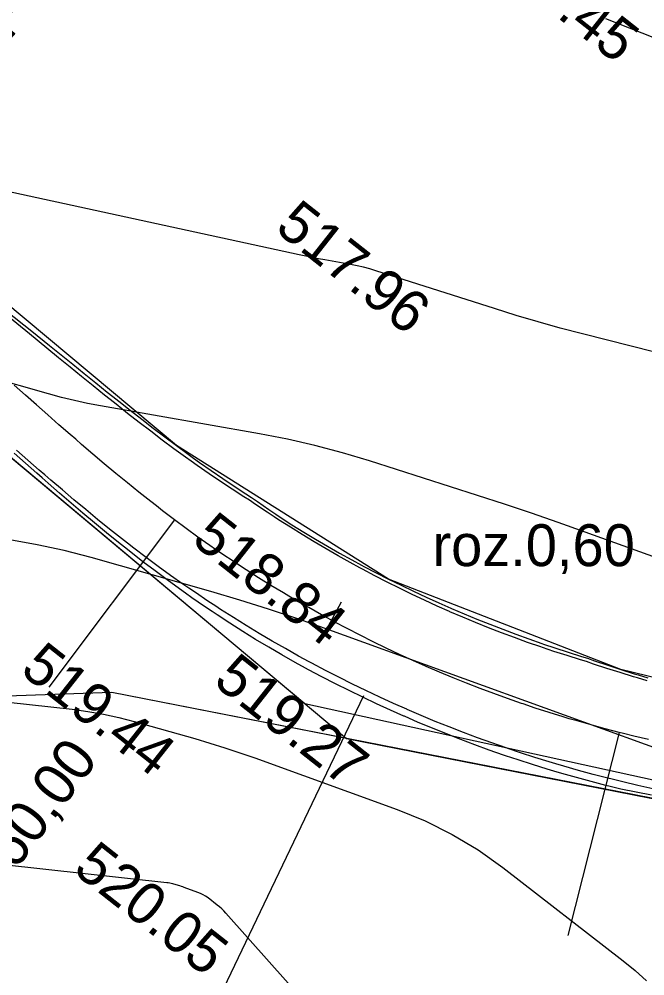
# Model space of a CAD drawing. Extents: x -636600 to -628587, y -1090963 to -1085869.
# Drawn here: x -629448.87 to -629418.99, y -1089657.59 to -1089611.88 of the extents above; entities that cross this region are included whole.
import ezdxf

# ---------------------------------------------------------------- set-up
doc = ezdxf.new("R2010")
doc.units = 0
for name, color, linetype in [('01_PARCELY_NÁVRH_PC', 7, 'Continuous'), ('21', 7, 'Continuous'), ('42', 7, 'Continuous'), ('Ex_Major Contours', 7, 'Continuous'), ('Ex_Minor Contours', 7, 'Continuous'), ('HEKTOMETRY20', 7, 'Continuous'), ('HL_BODY', 7, 'Continuous'), ('koty_vše', 7, 'Continuous'), ('PARCELY_NÁVRH_SILNICE_ŽELEZNICE', 7, 'Continuous'), ('POLOMERY', 7, 'Continuous'), ('popis', 7, 'Continuous'), ('situace_osa', 7, 'Continuous'), ('situace_těleso', 7, 'Continuous'), ('situace_vozovka', 7, 'Continuous'), ('VRCHOLY', 7, 'Continuous')]:
    doc.layers.add(name, color=color, linetype=linetype)

msp = doc.modelspace()

# ---------------------------------------------------------------- linework, layer by layer
at = {"layer": '01_PARCELY_NÁVRH_PC'}
for points in [[(-629254.654, -1089739.869), (-629360.834, -1089658.331), (-629368.291, -1089654.325), (-629380.483, -1089650.342), (-629407.529, -1089646.03), (-629420.129, -1089642.952), (-629431.224, -1089638.631), (-629441.359, -1089632.253), (-629462.999, -1089614.168), (-629469.387, -1089611.971), (-629476.142, -1089612.42), (-629540.496, -1089642.406), (-629554.39, -1089646.509), (-629581.677, -1089651.277), (-629593.36, -1089654.473), (-629629.454, -1089670.47), (-629647.363, -1089680.417), (-629666.288, -1089692.668)], [(-629669.229, -1089703.189), (-629636.498, -1089682.368), (-629594.828, -1089663.555), (-629566.208, -1089655.26), (-629543.029, -1089650.823), (-629502.778, -1089630.854), (-629477.842, -1089619.529), (-629472.37, -1089618.387), (-629466.831, -1089619.344), (-629458.171, -1089625.363), (-629433.235, -1089646.243), (-629378.586, -1089656.962), (-629364.857, -1089662.954), (-629248.799, -1089751.038)]]:
    msp.add_lwpolyline(points, dxfattribs=at)
at = {"layer": '21'}
for p, q in [((-629444.439, -1089644.045), (-629496.514, -1089645.872)), ((-629378.586, -1089656.962), (-629444.439, -1089644.045))]:
    msp.add_line(p, q, dxfattribs=at)
at = {"layer": '42'}
for p, q in [((-629467.611, -1089617.458), (-629435.22, -1089644.581)), ((-629435.22, -1089644.581), (-629378.586, -1089656.962))]:
    msp.add_line(p, q, dxfattribs=at)
at = {"layer": 'Ex_Major Contours'}
for points in [[(-629406.004, -1089617.721), (-629420.856, -1089611.862)], [(-629422.947, -1089672.613), (-629439.001, -1089654.585), (-629439.096, -1089654.483), (-629439.196, -1089654.386), (-629439.3, -1089654.293), (-629439.408, -1089654.205), (-629439.85, -1089653.863), (-629439.963, -1089653.783), (-629440.081, -1089653.711), (-629440.205, -1089653.65), (-629440.333, -1089653.597), (-629440.985, -1089653.361), (-629441.053, -1089653.337), (-629441.122, -1089653.315), (-629441.191, -1089653.293), (-629441.26, -1089653.273), (-629441.538, -1089653.194), (-629441.608, -1089653.176), (-629441.678, -1089653.161), (-629441.749, -1089653.148), (-629441.82, -1089653.139), (-629467.11, -1089650.357)]]:
    msp.add_lwpolyline(points, dxfattribs=at)
at = {"layer": 'Ex_Minor Contours'}
for points in [[(-629411.66, -1089629.524), (-629421.966, -1089626.916), (-629423.024, -1089626.639), (-629424.078, -1089626.346), (-629425.127, -1089626.037), (-629426.172, -1089625.711), (-629431.83, -1089623.899), (-629432.128, -1089623.809), (-629432.429, -1089623.729), (-629432.732, -1089623.66), (-629433.038, -1089623.601), (-629434.266, -1089623.385), (-629434.573, -1089623.33), (-629434.879, -1089623.272), (-629435.185, -1089623.21), (-629435.49, -1089623.145), (-629450.975, -1089619.785)], [(-629414.399, -1089639.065), (-629421.843, -1089636.385), (-629423.12, -1089635.931), (-629424.402, -1089635.489), (-629425.687, -1089635.059), (-629426.975, -1089634.64), (-629432.139, -1089632.986), (-629433.435, -1089632.595), (-629434.743, -1089632.248), (-629436.061, -1089631.947), (-629437.39, -1089631.69), (-629444.982, -1089630.358), (-629445.609, -1089630.24), (-629446.231, -1089630.105), (-629446.85, -1089629.955), (-629447.465, -1089629.789), (-629450.39, -1089628.959)], [(-629417.109, -1089647.199), (-629434.25, -1089640.991), (-629435.603, -1089640.515), (-629436.963, -1089640.063), (-629438.332, -1089639.635), (-629439.708, -1089639.231), (-629445.429, -1089637.608), (-629446.714, -1089637.272), (-629448.01, -1089636.99), (-629449.316, -1089636.763)], [(-629461.63, -1089643.171), (-629446.331, -1089644.853), (-629445.585, -1089644.951), (-629444.845, -1089645.08), (-629444.111, -1089645.239), (-629443.383, -1089645.429), (-629440.484, -1089646.252), (-629439.761, -1089646.464), (-629439.043, -1089646.689), (-629438.328, -1089646.926), (-629437.618, -1089647.176), (-629430.817, -1089649.639), (-629429.475, -1089650.184), (-629428.187, -1089650.829), (-629426.953, -1089651.572), (-629425.774, -1089652.414), (-629420.026, -1089656.861), (-629419.452, -1089657.326), (-629418.902, -1089657.816)]]:
    msp.add_lwpolyline(points, dxfattribs=at)
at = {"layer": 'HEKTOMETRY20'}
msp.add_lwpolyline([(-629434.428, -1089641.48), (-629433.478, -1089639.72)], dxfattribs=at)
at = {"layer": 'HL_BODY'}
for points in [[(-629441.455, -1089635.798), (-629447.456, -1089643.797)], [(-629420.209, -1089645.961), (-629422.669, -1089655.653)]]:
    msp.add_lwpolyline(points, dxfattribs=at)
at = {"layer": 'PARCELY_NÁVRH_SILNICE_ŽELEZNICE'}
msp.add_lwpolyline([(-629239.774, -1089757.887), (-629364.857, -1089662.954), (-629378.586, -1089656.962), (-629444.439, -1089644.045), (-629521.798, -1089646.759), (-629566.208, -1089655.26), (-629594.828, -1089663.555), (-629636.498, -1089682.368), (-629669.229, -1089703.189)], dxfattribs=at)
at = {"layer": 'POLOMERY'}
for points in [[(-629441.455, -1089635.798), (-629447.456, -1089643.797)], [(-629420.209, -1089645.961), (-629422.669, -1089655.653)]]:
    msp.add_lwpolyline(points, dxfattribs=at)
at = {"layer": 'situace_osa'}
msp.add_lwpolyline([(-629418.82, -1089646.296), (-629419.515, -1089646.132), (-629420.005, -1089646.012), (-629420.209, -1089645.961), (-629420.883, -1089645.785), (-629421.556, -1089645.602), (-629422.227, -1089645.411), (-629422.594, -1089645.302), (-629422.895, -1089645.212), (-629423.561, -1089645.005), (-629424.224, -1089644.791), (-629424.8, -1089644.598), (-629424.885, -1089644.569), (-629425.543, -1089644.339), (-629426.199, -1089644.102), (-629426.852, -1089643.857), (-629427.502, -1089643.604), (-629428.148, -1089643.344), (-629428.792, -1089643.077), (-629429.433, -1089642.802), (-629429.46, -1089642.79), (-629430.07, -1089642.519), (-629430.705, -1089642.229), (-629431.335, -1089641.932), (-629431.962, -1089641.628), (-629432.586, -1089641.316), (-629433.206, -1089640.997), (-629433.822, -1089640.671), (-629433.953, -1089640.6), (-629434.435, -1089640.337), (-629435.043, -1089639.997), (-629435.648, -1089639.65), (-629436.248, -1089639.295), (-629436.844, -1089638.934), (-629437.436, -1089638.565), (-629438.024, -1089638.19), (-629438.249, -1089638.044), (-629438.607, -1089637.808), (-629439.186, -1089637.42), (-629439.49, -1089637.212), (-629439.76, -1089637.024), (-629440.33, -1089636.622), (-629440.895, -1089636.213), (-629441.455, -1089635.798), (-629442.024, -1089635.366), (-629442.317, -1089635.14), (-629442.588, -1089634.928), (-629443.147, -1089634.484), (-629443.703, -1089634.035), (-629444.254, -1089633.581), (-629444.802, -1089633.123), (-629445.347, -1089632.661), (-629445.889, -1089632.196), (-629446.169, -1089631.954), (-629446.429, -1089631.728), (-629446.967, -1089631.258), (-629447.503, -1089630.786), (-629448.038, -1089630.313), (-629448.572, -1089629.838), (-629449.106, -1089629.364)], dxfattribs=at)
at = {"layer": 'situace_těleso'}
for points in [[(-629449.483, -1089625.82), (-629448.268, -1089626.79), (-629447.421, -1089627.47), (-629446.865, -1089627.918), (-629446.312, -1089628.366), (-629445.76, -1089628.811), (-629445.209, -1089629.255), (-629444.659, -1089629.695), (-629444.395, -1089629.907), (-629444.11, -1089630.133), (-629443.561, -1089630.567), (-629443.012, -1089630.996), (-629442.462, -1089631.421), (-629441.911, -1089631.84), (-629441.359, -1089632.253), (-629440.806, -1089632.66), (-629440.539, -1089632.853), (-629440.251, -1089633.059), (-629439.694, -1089633.451), (-629439.148, -1089633.827), (-629438.597, -1089634.197), (-629438.043, -1089634.56), (-629437.78, -1089634.73), (-629437.493, -1089634.93), (-629436.948, -1089635.306), (-629436.61, -1089635.534), (-629436.398, -1089635.675), (-629435.844, -1089636.039), (-629435.281, -1089636.388), (-629434.713, -1089636.729), (-629434.142, -1089637.065), (-629433.566, -1089637.393), (-629432.986, -1089637.712), (-629432.527, -1089637.959), (-629432.402, -1089638.025), (-629431.815, -1089638.331), (-629431.224, -1089638.631), (-629430.631, -1089638.924), (-629430.034, -1089639.211), (-629429.434, -1089639.491), (-629428.831, -1089639.765), (-629428.25, -1089640.02), (-629428.225, -1089640.031), (-629427.616, -1089640.292), (-629427.004, -1089640.545), (-629426.39, -1089640.791), (-629425.773, -1089641.031), (-629425.153, -1089641.264), (-629424.531, -1089641.49), (-629423.906, -1089641.71), (-629423.825, -1089641.737), (-629423.279, -1089641.922), (-629422.649, -1089642.127), (-629422.018, -1089642.326), (-629421.732, -1089642.413), (-629421.388, -1089642.533), (-629420.76, -1089642.746), (-629420.129, -1089642.952), (-629419.496, -1089643.152), (-629419.304, -1089643.211), (-629418.843, -1089643.349)], [(-629418.675, -1089648.961), (-629419.401, -1089648.818), (-629420.128, -1089648.668), (-629420.639, -1089648.546), (-629420.851, -1089648.492), (-629421.555, -1089648.309), (-629422.257, -1089648.117), (-629422.957, -1089647.918), (-629423.34, -1089647.804), (-629423.654, -1089647.71), (-629424.349, -1089647.494), (-629425.041, -1089647.269), (-629425.641, -1089647.068), (-629425.73, -1089647.037), (-629426.417, -1089646.797), (-629427.101, -1089646.549), (-629427.782, -1089646.292), (-629428.46, -1089646.028), (-629429.134, -1089645.756), (-629429.806, -1089645.476), (-629430.474, -1089645.188), (-629430.502, -1089645.176), (-629431.139, -1089644.893), (-629431.8, -1089644.59), (-629432.458, -1089644.279), (-629433.112, -1089643.96), (-629433.762, -1089643.634), (-629434.408, -1089643.3), (-629435.05, -1089642.959), (-629435.187, -1089642.885), (-629435.689, -1089642.61), (-629436.323, -1089642.254), (-629436.953, -1089641.89), (-629437.578, -1089641.518), (-629438.195, -1089641.133), (-629438.807, -1089640.74), (-629439.415, -1089640.341), (-629439.647, -1089640.186), (-629440.018, -1089639.935), (-629440.616, -1089639.522), (-629440.929, -1089639.301), (-629441.209, -1089639.102), (-629441.797, -1089638.675), (-629442.38, -1089638.242), (-629442.958, -1089637.802), (-629443.544, -1089637.345), (-629443.846, -1089637.106), (-629444.124, -1089636.883), (-629444.697, -1089636.418), (-629445.264, -1089635.948), (-629445.826, -1089635.476), (-629446.384, -1089635.001), (-629446.937, -1089634.525), (-629447.486, -1089634.047), (-629447.769, -1089633.799), (-629448.031, -1089633.568), (-629448.574, -1089633.09), (-629449.115, -1089632.612)]]:
    msp.add_lwpolyline(points, dxfattribs=at)
at = {"layer": 'situace_vozovka'}
for points in [[(-629418.876, -1089643.486), (-629419.34, -1089643.351), (-629419.532, -1089643.294), (-629420.168, -1089643.1), (-629420.802, -1089642.898), (-629421.434, -1089642.689), (-629421.78, -1089642.571), (-629422.066, -1089642.485), (-629422.7, -1089642.288), (-629423.332, -1089642.084), (-629423.88, -1089641.9), (-629423.962, -1089641.872), (-629424.589, -1089641.654), (-629425.213, -1089641.428), (-629425.835, -1089641.194), (-629426.454, -1089640.954), (-629427.07, -1089640.706), (-629427.683, -1089640.451), (-629428.294, -1089640.189), (-629428.319, -1089640.178), (-629428.901, -1089639.92), (-629429.505, -1089639.644), (-629430.106, -1089639.361), (-629430.703, -1089639.071), (-629431.297, -1089638.774), (-629431.887, -1089638.47), (-629432.474, -1089638.16), (-629432.599, -1089638.093), (-629433.058, -1089637.842), (-629433.637, -1089637.518), (-629434.213, -1089637.187), (-629434.785, -1089636.849), (-629435.353, -1089636.505), (-629435.917, -1089636.154), (-629436.477, -1089635.797), (-629436.691, -1089635.658), (-629437.032, -1089635.433), (-629437.583, -1089635.063), (-629437.873, -1089634.865), (-629438.138, -1089634.697), (-629438.697, -1089634.337), (-629439.252, -1089633.969), (-629439.802, -1089633.596), (-629440.363, -1089633.205), (-629440.653, -1089633), (-629440.922, -1089632.807), (-629441.479, -1089632.402), (-629442.034, -1089631.99), (-629442.587, -1089631.571), (-629443.139, -1089631.147), (-629443.69, -1089630.718), (-629444.24, -1089630.283), (-629444.525, -1089630.056), (-629444.789, -1089629.845), (-629445.338, -1089629.402), (-629445.888, -1089628.956), (-629446.438, -1089628.508), (-629446.989, -1089628.057), (-629447.541, -1089627.604), (-629448.38, -1089626.916), (-629449.581, -1089625.93)], [(-629418.876, -1089643.486), (-629419.34, -1089643.351), (-629419.532, -1089643.294), (-629420.168, -1089643.1), (-629420.802, -1089642.898), (-629421.434, -1089642.689), (-629421.78, -1089642.571), (-629422.066, -1089642.485), (-629422.7, -1089642.288), (-629423.332, -1089642.084), (-629423.88, -1089641.9), (-629423.962, -1089641.872), (-629424.589, -1089641.654), (-629425.213, -1089641.428), (-629425.835, -1089641.194), (-629426.454, -1089640.954), (-629427.07, -1089640.706), (-629427.683, -1089640.451), (-629428.294, -1089640.189), (-629428.319, -1089640.178), (-629428.901, -1089639.92), (-629429.505, -1089639.644), (-629430.106, -1089639.361), (-629430.703, -1089639.071), (-629431.297, -1089638.774), (-629431.887, -1089638.47), (-629432.474, -1089638.16), (-629432.599, -1089638.093), (-629433.058, -1089637.842), (-629433.637, -1089637.518), (-629434.213, -1089637.187), (-629434.785, -1089636.849), (-629435.353, -1089636.505), (-629435.917, -1089636.154), (-629436.477, -1089635.797), (-629436.691, -1089635.658), (-629437.032, -1089635.433), (-629437.583, -1089635.063), (-629437.873, -1089634.865), (-629438.138, -1089634.697), (-629438.697, -1089634.337), (-629439.252, -1089633.969), (-629439.802, -1089633.596), (-629440.363, -1089633.205), (-629440.653, -1089633), (-629440.922, -1089632.807), (-629441.479, -1089632.402), (-629442.034, -1089631.99), (-629442.587, -1089631.571), (-629443.139, -1089631.147), (-629443.69, -1089630.718), (-629444.24, -1089630.283), (-629444.525, -1089630.056), (-629444.789, -1089629.845), (-629445.338, -1089629.402), (-629445.888, -1089628.956), (-629446.438, -1089628.508), (-629446.989, -1089628.057), (-629447.541, -1089627.604), (-629448.38, -1089626.916), (-629449.581, -1089625.93)], [(-629418.607, -1089648.651), (-629419.325, -1089648.489), (-629420.044, -1089648.319), (-629420.551, -1089648.195), (-629420.762, -1089648.141), (-629421.462, -1089647.959), (-629422.16, -1089647.769), (-629422.856, -1089647.571), (-629423.237, -1089647.458), (-629423.549, -1089647.365), (-629424.24, -1089647.15), (-629424.928, -1089646.928), (-629425.525, -1089646.728), (-629425.614, -1089646.697), (-629426.297, -1089646.459), (-629426.977, -1089646.213), (-629427.654, -1089645.959), (-629428.329, -1089645.697), (-629429, -1089645.427), (-629429.668, -1089645.149), (-629430.333, -1089644.864), (-629430.36, -1089644.852), (-629430.994, -1089644.571), (-629431.652, -1089644.27), (-629432.306, -1089643.962), (-629432.957, -1089643.646), (-629433.604, -1089643.323), (-629434.247, -1089642.992), (-629434.886, -1089642.653), (-629435.022, -1089642.58), (-629435.522, -1089642.307), (-629436.153, -1089641.954), (-629436.78, -1089641.594), (-629437.403, -1089641.226), (-629438.022, -1089640.851), (-629438.636, -1089640.469), (-629439.246, -1089640.08), (-629439.479, -1089639.928), (-629439.851, -1089639.683), (-629440.451, -1089639.28), (-629440.766, -1089639.064), (-629441.047, -1089638.87), (-629441.638, -1089638.453), (-629442.224, -1089638.029), (-629442.805, -1089637.598), (-629443.395, -1089637.15), (-629443.698, -1089636.916), (-629443.978, -1089636.697), (-629444.554, -1089636.24), (-629445.125, -1089635.778), (-629445.691, -1089635.313), (-629446.251, -1089634.844), (-629446.807, -1089634.373), (-629447.359, -1089633.9), (-629447.643, -1089633.654), (-629447.907, -1089633.425), (-629448.451, -1089632.949), (-629448.992, -1089632.473)], [(-629418.607, -1089648.651), (-629419.325, -1089648.489), (-629420.044, -1089648.319), (-629420.551, -1089648.195), (-629420.762, -1089648.141), (-629421.462, -1089647.959), (-629422.16, -1089647.769), (-629422.856, -1089647.571), (-629423.237, -1089647.458), (-629423.549, -1089647.365), (-629424.24, -1089647.15), (-629424.928, -1089646.928), (-629425.525, -1089646.728), (-629425.614, -1089646.697), (-629426.297, -1089646.459), (-629426.977, -1089646.213), (-629427.654, -1089645.959), (-629428.329, -1089645.697), (-629429, -1089645.427), (-629429.668, -1089645.149), (-629430.333, -1089644.864), (-629430.36, -1089644.852), (-629430.994, -1089644.571), (-629431.652, -1089644.27), (-629432.306, -1089643.962), (-629432.957, -1089643.646), (-629433.604, -1089643.323), (-629434.247, -1089642.992), (-629434.886, -1089642.653), (-629435.022, -1089642.58), (-629435.522, -1089642.307), (-629436.153, -1089641.954), (-629436.78, -1089641.594), (-629437.403, -1089641.226), (-629438.022, -1089640.851), (-629438.636, -1089640.469), (-629439.246, -1089640.08), (-629439.479, -1089639.928), (-629439.851, -1089639.683), (-629440.451, -1089639.28), (-629440.766, -1089639.064), (-629441.047, -1089638.87), (-629441.638, -1089638.453), (-629442.224, -1089638.029), (-629442.805, -1089637.598), (-629443.395, -1089637.15), (-629443.698, -1089636.916), (-629443.978, -1089636.697), (-629444.554, -1089636.24), (-629445.125, -1089635.778), (-629445.691, -1089635.313), (-629446.251, -1089634.844), (-629446.807, -1089634.373), (-629447.359, -1089633.9), (-629447.643, -1089633.654), (-629447.907, -1089633.425), (-629448.451, -1089632.949), (-629448.992, -1089632.473)]]:
    msp.add_lwpolyline(points, dxfattribs=at)
at = {"layer": 'VRCHOLY'}
msp.add_lwpolyline([(-629432.422, -1089644.205), (-629441.052, -1089662.247)], dxfattribs=at)

# ---------------------------------------------------------------- texts
at = {"layer": 'HL_BODY'}
msp.add_text('TP1+152,941', height=2, rotation=48.3446, dxfattribs=at).set_placement((-629450.439, -1089614.149))
at = {"layer": 'koty_vše'}
for s, p in [('517.45', (-629426.742, -1089608.993)), ('517.96', (-629436.713, -1089621.965)), ('518.84', (-629440.699, -1089636.87)), ('519.44', (-629448.886, -1089643.084)), ('519.27', (-629439.666, -1089643.62)), ('520.05', (-629446.362, -1089652.604))]:
    msp.add_text(s, height=2, rotation=321.7265, dxfattribs=at).set_placement(p)
at = {"layer": 'POLOMERY'}
msp.add_text('60,00', height=2, rotation=53.1193, dxfattribs=at).set_placement((-629449.058, -1089652.597))
at = {"layer": 'popis'}
msp.add_text('roz.0,60', height=2, dxfattribs=at).set_placement((-629429.131, -1089638.013))

doc.saveas('drawing.dxf')
